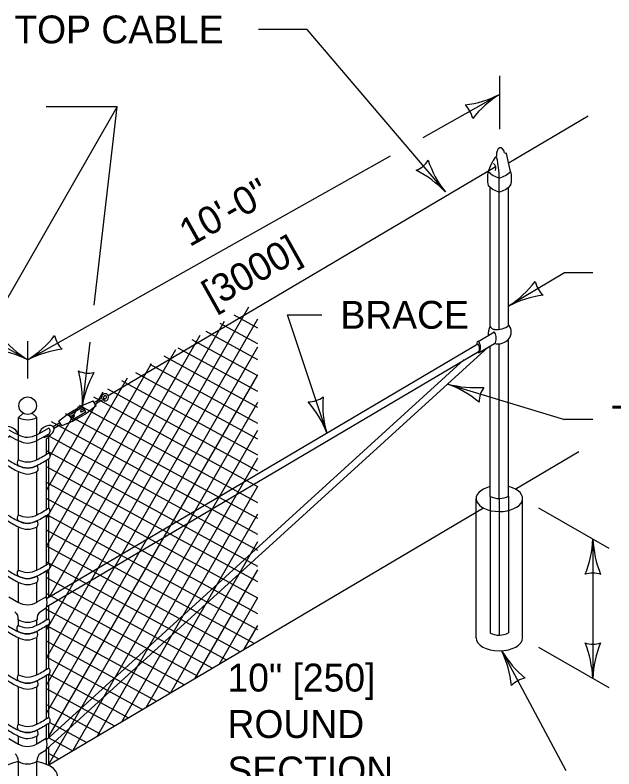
# Model space of a CAD drawing. Extents: x 49973.1 to 50021, y 49987.6 to 50015.4.
# Drawn here: x 50001.832 to 50003.121, y 49994.622 to 49996.245 of the extents above; entities that cross this region are included whole.
import ezdxf

# ---------------------------------------------------------------- set-up
doc = ezdxf.new("R2010")
doc.units = 0
for name, color, linetype in [('Level 1', 7, 'Continuous'), ('Level 2', 7, 'Continuous'), ('Level 3', 7, 'Continuous'), ('Level 4', 7, 'Continuous')]:
    doc.layers.add(name, color=color, linetype=linetype)

msp = doc.modelspace()

# ---------------------------------------------------------------- linework, layer by layer
at = {"layer": 'Level 1'}
for p, q in [((50002.8952, 49995.9282), (50003.0652, 49996.0287)), ((50002.8983, 49995.9087), (50002.8899, 49995.9476)), ((50002.0321, 49995.4265), (50002.8649, 49995.9188)), ((50002.8561, 49995.9231), (50002.8502, 49995.9085)), ((50002.8741, 49995.5685), (50002.8741, 49995.8944)), ((50002.8541, 49995.5748), (50002.8541, 49995.8748)), ((50002.8941, 49995.5771), (50002.8941, 49995.8748)), ((50001.8993, 49994.8612), (50002.335, 49995.6173)), ((50002.3546, 49995.5713), (50002.3038, 49995.599)), ((50001.8993, 49994.8022), (50002.3546, 49995.5912)), ((50001.8993, 49994.9216), (50002.2825, 49995.5866)), ((50002.3546, 49995.5371), (50002.2735, 49995.5813)), ((50002.3546, 49995.5029), (50002.2433, 49995.5637)), ((50002.8284, 49995.5426), (50002.8624, 49995.5627)), ((50001.9059, 49994.9928), (50002.2304, 49995.5561)), ((50002.3546, 49995.4688), (50002.2131, 49995.546)), ((50002.8941, 49995.2094), (50002.8941, 49995.5476)), ((50001.8994, 49994.7425), (50002.3546, 49995.5313)), ((50002.8508, 49995.5307), (50001.8997, 49994.6649)), ((50001.8998, 49994.9892), (50002.8279, 49995.5378)), ((50002.831, 49995.519), (50002.8634, 49995.5381)), ((50002.8541, 49995.2089), (50002.8541, 49995.5326)), ((50002.8741, 49995.2044), (50002.8741, 49995.5373)), ((50001.8993, 49995.042), (50002.1781, 49995.5256)), ((50001.9002, 49994.9721), (50002.8307, 49995.522)), ((50002.3546, 49995.4346), (50002.1828, 49995.5283)), ((50002.7987, 49995.5035), (50001.8995, 49994.6851)), ((50002.3546, 49995.4006), (50002.1526, 49995.5107)), ((50001.8993, 49995.1021), (50002.1258, 49995.495)), ((50002.3546, 49995.3662), (50002.1224, 49995.493)), ((50001.8993, 49995.1621), (50002.0736, 49995.4645)), ((50001.9049, 49994.692), (50002.3546, 49995.4708)), ((50002.3546, 49995.332), (50002.0921, 49995.4753)), ((50002.3546, 49995.2975), (50002.0618, 49995.4576)), ((50001.8993, 49995.2222), (50002.0215, 49995.4341)), ((50002.3546, 49995.2635), (50002.0316, 49995.44)), ((50001.9765, 49995.4048), (50002.0003, 49995.415)), ((50002.0068, 49995.4039), (50002.0003, 49995.415)), ((50002.3546, 49995.2293), (50002.0013, 49995.4223)), ((50002.0173, 49995.4199), (50002.0025, 49995.4113)), ((50002.0194, 49995.4162), (50002.0046, 49995.4076)), ((50002.0243, 49995.4196), (50002.0222, 49995.4159)), ((50001.9049, 49994.6321), (50002.3546, 49995.4115)), ((50001.9074, 49995.2965), (50001.9692, 49995.4035)), ((50001.9469, 49995.3875), (50001.9765, 49995.4048)), ((50001.9485, 49995.3847), (50001.9781, 49995.402)), ((50002.3546, 49995.1951), (50001.971, 49995.4046)), ((50001.9846, 49995.3909), (50001.9781, 49995.402)), ((50002.0068, 49995.4039), (50001.9862, 49995.3882)), ((50001.8391, 49995.3792), (50001.8496, 49995.388)), ((50001.8791, 49995.3792), (50001.8686, 49995.388)), ((50001.9263, 49995.3718), (50001.9469, 49995.3875)), ((50002.3546, 49995.1612), (50001.9407, 49995.3869)), ((50001.955, 49995.3737), (50001.9485, 49995.3847)), ((50001.9507, 49995.3811), (50001.9581, 49995.3854)), ((50001.955, 49995.3737), (50001.9846, 49995.3909)), ((50001.9566, 49995.3709), (50001.9862, 49995.3882)), ((50001.9602, 49995.3817), (50001.9581, 49995.3854)), ((50001.9803, 49995.3983), (50001.9729, 49995.394)), ((50001.975, 49995.3903), (50001.9729, 49995.394)), ((50001.9824, 49995.3946), (50001.975, 49995.3903)), ((50001.8391, 49995.2876), (50001.8391, 49995.3792)), ((50001.8791, 49995.2878), (50001.8791, 49995.3792)), ((50002.3546, 49995.1267), (50001.9106, 49995.3694)), ((50001.9137, 49995.3595), (50001.9284, 49995.3681)), ((50001.9327, 49995.3607), (50001.9263, 49995.3718)), ((50001.9566, 49995.3709), (50001.9327, 49995.3607)), ((50001.9528, 49995.3774), (50001.9602, 49995.3817)), ((50001.9047, 49995.3561), (50001.8797, 49995.3417)), ((50001.9159, 49995.3558), (50001.9306, 49995.3644)), ((50001.9571, 49994.6624), (50002.3546, 49995.3517)), ((50001.9035, 49995.3425), (50001.8798, 49995.329)), ((50001.9049, 49995.3361), (50001.8993, 49995.3328)), ((50002.3546, 49995.0928), (50001.9008, 49995.3406)), ((50001.9049, 49995.3022), (50001.9049, 49995.3361)), ((50001.8993, 49995.2986), (50001.8993, 49995.3328)), ((50001.9474, 49995.3057), (50001.9542, 49995.3174)), ((50002.3546, 49995.0583), (50001.8993, 49995.3071)), ((50002.9083, 49995.2246), (50003.0456, 49995.3058)), ((50001.8993, 49995.1797), (50001.8993, 49995.286)), ((50001.9049, 49995.1831), (50001.9049, 49995.29)), ((50002.0095, 49994.6934), (50002.3546, 49995.2917)), ((50002.3546, 49995.0247), (50001.8993, 49995.2729)), ((50001.8391, 49995.1684), (50001.8391, 49995.2625)), ((50001.8791, 49995.1687), (50001.8791, 49995.2621)), ((50002.3546, 49994.9899), (50001.8993, 49995.2388)), ((50002.0624, 49994.7247), (50002.3546, 49995.2312)), ((50002.3546, 49994.9562), (50001.8993, 49995.2047)), ((50002.8241, 49994.9044), (50002.8241, 49995.2044)), ((50002.9241, 49994.9044), (50002.9241, 49995.2044)), ((50001.903, 49994.6304), (50002.84, 49995.1843)), ((50002.1144, 49994.7547), (50002.3546, 49995.1714)), ((50001.8993, 49995.0608), (50001.8993, 49995.167)), ((50002.3546, 49994.9218), (50001.902, 49995.1689)), ((50001.9049, 49995.0639), (50001.9049, 49995.1711)), ((50001.8391, 49995.0494), (50001.8391, 49995.1432)), ((50001.8791, 49995.0499), (50001.8791, 49995.1431)), ((50002.3463, 49994.8925), (50001.8993, 49995.1363)), ((50002.1672, 49994.7864), (50002.3546, 49995.1115)), ((50002.3161, 49994.8746), (50001.8991, 49995.1022)), ((50002.2861, 49994.8569), (50001.8987, 49995.0682)), ((50001.8993, 49994.991), (50001.8993, 49995.0482)), ((50001.9049, 49994.9922), (50001.9049, 49995.0523)), ((50002.2192, 49994.8163), (50002.3546, 49995.0512)), ((50002.256, 49994.8391), (50001.8986, 49995.0342)), ((50001.8391, 49994.9808), (50001.8391, 49995.0243)), ((50001.8791, 49994.9811), (50001.8791, 49995.0239)), ((50002.226, 49994.8214), (50001.9, 49994.9993)), ((50001.8189, 49994.9926), (50001.8391, 49994.9808)), ((50001.8987, 49994.9926), (50001.879, 49994.981)), ((50002.2714, 49994.8468), (50002.3546, 49994.9911)), ((50001.899, 49994.968), (50001.8864, 49994.9606)), ((50001.8993, 49994.9424), (50001.8993, 49994.9689)), ((50002.1957, 49994.8034), (50001.8993, 49994.9654)), ((50001.9049, 49994.944), (50001.9049, 49994.9748)), ((50001.8391, 49994.9301), (50001.8391, 49994.9432)), ((50001.8791, 49994.9311), (50001.8791, 49994.9434)), ((50001.8993, 49994.8354), (50001.8993, 49994.9293)), ((50002.1668, 49994.7853), (50001.9007, 49994.9305)), ((50001.9049, 49994.8389), (50001.9049, 49994.9339)), ((50002.3252, 49994.88), (50002.3546, 49994.931)), ((50001.8391, 49994.8243), (50001.8391, 49994.9049)), ((50001.8791, 49994.8247), (50001.8791, 49994.9053)), ((50002.1368, 49994.7675), (50001.8994, 49994.8971)), ((50002.1067, 49994.7497), (50001.8994, 49994.8628)), ((50001.8993, 49994.7291), (50001.8993, 49994.8229)), ((50002.0757, 49994.7325), (50001.9041, 49994.826)), ((50001.9049, 49994.7326), (50001.9049, 49994.8266)), ((50001.8391, 49994.7181), (50001.8391, 49994.7992)), ((50001.8791, 49994.7182), (50001.8791, 49994.7989)), ((50002.0456, 49994.7147), (50001.8995, 49994.7945)), ((50002.0155, 49994.6969), (50001.8993, 49994.7603)), ((50001.9049, 49994.69), (50001.9049, 49994.7204)), ((50001.9854, 49994.6792), (50001.9063, 49994.7223)), ((50001.8993, 49994.6858), (50001.8993, 49994.7166)), ((50001.8189, 49994.6874), (50001.8391, 49994.6756)), ((50001.8391, 49994.6755), (50001.8391, 49994.6929)), ((50001.8987, 49994.6874), (50001.879, 49994.6758)), ((50001.8791, 49994.6759), (50001.8791, 49994.6926)), ((50001.9553, 49994.6613), (50001.9042, 49994.6893)), ((50001.9049, 49994.6322), (50001.9049, 49994.6695)), ((50001.899, 49994.6628), (50001.8867, 49994.6555)), ((50001.8993, 49994.6327), (50001.8993, 49994.6637)), ((50001.9253, 49994.6436), (50001.9052, 49994.6545)), ((50001.8391, 49994.6044), (50001.8391, 49994.639)), ((50001.8791, 49994.6044), (50001.8791, 49994.6392))]:
    msp.add_line(p, q, dxfattribs=at)
msp.add_circle((50001.8591, 49995.4043), 0.0188, dxfattribs=at)
for centre, radius, start, end in [((50002.8688, 49995.9311), 0.00892, 101.7957, 120.997), ((50002.8868, 49995.9511), 0.00296, 237.4787, 300.0955), ((50002.8969, 49995.962), 0.016, 237.5014, 244.0751), ((50002.8546, 49995.9157), 0.0121, 334.8948, 54.9962), ((50002.9117, 49995.8935), 0.0633, 166.2925, 193.7131), ((50002.8862, 49995.9422), 0.0492, 223.0894, 255.8294), ((50002.8607, 49995.9448), 0.0521, 284.9196, 316.2234), ((50002.851, 49995.8937), 0.0496, 342.4177, 17.5896), ((50002.8862, 49995.9122), 0.0492, 223.0922, 255.8294), ((50002.8607, 49995.9148), 0.0521, 284.9189, 316.2234), ((50002.8698, 49995.6059), 0.0377, 260.9359, 311.2879), ((50002.8761, 49995.563), 0.0237, 320.3364, 38.1248), ((50002.8818, 49995.5594), 0.0317, 150.1806, 187.0158), ((50002.8638, 49995.5789), 0.0102, 201.7798, 270.84), ((50002.8709, 49995.5681), 0.0309, 255.9694, 319.2134), ((50002.8385, 49995.5374), 0.0127, 160.71, 183.758), ((50002.817, 49995.5277), 0.0149, 337.4474, 42.724), ((50002.834, 49995.5219), 0.00599, 192.716, 219.6559), ((50002.0162, 49995.4218), 0.00214, 300.262, 3.8742), ((50002.0258, 49995.4224), 0.00749, 241.197, 183.8742), ((50002.0162, 49995.4218), 0.00642, 300.262, 3.8742), ((50002.0258, 49995.4224), 0.00321, 240.5277, 183.8742), ((50001.8591, 49995.415), 0.041, 240.8333, 299.1667), ((50001.8987, 49995.3498), 0.00871, 303.6425, 46.3366), ((50001.8987, 49995.2961), 0.00871, 312.91, 46.3619), ((50001.8469, 49995.2814), 0.0105, 142.1576, 216.9265), ((50001.8714, 49995.2687), 0.0105, 323.0735, 37.8424), ((50002.8737, 49995.249), 0.0445, 244.0215, 297.414), ((50001.8986, 49995.1771), 0.00871, 312.91, 46.3366), ((50001.8468, 49995.1624), 0.0105, 142.1576, 216.9265), ((50001.8713, 49995.1497), 0.0105, 323.0735, 37.8424), ((50001.8985, 49995.0581), 0.00871, 312.91, 46.3366), ((50001.8467, 49995.0434), 0.0105, 142.1576, 216.9265), ((50001.8712, 49995.0307), 0.0105, 323.0735, 37.8424), ((50001.8588, 49995.0168), 0.041, 239.6098, 300.3902), ((50001.8665, 49994.9799), 0.0346, 339.9145, 21.52), ((50001.821, 49994.9457), 0.0181, 352.1171, 54.7359), ((50001.8972, 49994.9459), 0.0181, 125.2641, 187.8829), ((50001.8978, 49994.939), 0.00871, 312.91, 46.3366), ((50001.846, 49994.9243), 0.0105, 142.1576, 216.9265), ((50001.859, 49994.9791), 0.041, 240.8333, 299.1667), ((50001.8705, 49994.9116), 0.0105, 323.0735, 37.8424), ((50001.8987, 49994.8329), 0.00871, 312.91, 46.3366), ((50001.8469, 49994.8182), 0.0105, 142.1576, 216.9265), ((50001.8714, 49994.8055), 0.0105, 323.0735, 37.8424), ((50001.8469, 49994.7119), 0.0105, 142.1576, 216.9265), ((50001.8987, 49994.7266), 0.00871, 312.91, 46.3366), ((50001.8714, 49994.6992), 0.0105, 323.0735, 37.8424), ((50001.8665, 49994.6747), 0.0346, 339.9145, 21.52), ((50001.8588, 49994.7116), 0.041, 239.6098, 299.4812), ((50001.821, 49994.6405), 0.0181, 355.0723, 52.7018), ((50001.8972, 49994.6407), 0.0181, 125.2641, 184.9277), ((50001.859, 49994.6739), 0.041, 240.993, 299.1667)]:
    msp.add_arc(centre, radius, start, end, dxfattribs=at)
for centre, major_axis, ratio, start_param, end_param in [((50002.8768, 49995.9422), (-0.0001, 0.0176), 0.514964, 5.08229, 7.879337), ((50002.8629, 49995.5504), (-0.0005, 0.0123), 0.386165, 3.161585, 6.68335), ((50002.8288, 49995.5303), (-0.0005, 0.0123), 0.386165, 3.161585, 6.68335), ((50001.8225, 49995.3465), (-0.015, 0.009), 0.610393, 3.559041, 7.997344), ((50001.9, 49995.349), (0.015, 0.009), 0.610393, 4.569027, 9.084095), ((50001.9, 49995.349), (0.015, 0.009), 0.610393, 3.972008, 4.569027), ((50002.8741, 49995.2044), (0.05, 0), 0.560136, 1.982076, 7.431596), ((50002.8741, 49994.9044), (0.05, 0), 0.560136, 3.141593, 6.283185), ((50001.8591, 49994.6044), (0.065, 0), 0.543263, 1.883563, 7.541224)]:
    msp.add_ellipse(centre, major_axis=major_axis, ratio=ratio, start_param=start_param, end_param=end_param, dxfattribs=at)
for points in [[(50002.8741, 49995.8944), (50002.8646, 49995.9382), (50002.8561, 49995.9231)], [(50002.8677, 49995.9417), (50002.8675, 49995.9404), (50002.867, 49995.9398)], [(50001.8188, 49995.3525), (50001.8391, 49995.3417), (50001.8591, 49995.3364), (50001.8797, 49995.3417)], [(50001.819, 49995.3398), (50001.8392, 49995.329), (50001.8592, 49995.3237), (50001.8798, 49995.329)], [(50001.9047, 49995.3024), (50001.8792, 49995.2878), (50001.8592, 49995.2825), (50001.8386, 49995.2878)], [(50001.8136, 49995.2897), (50001.8391, 49995.2751), (50001.8591, 49995.2698), (50001.8797, 49995.2751)], [(50001.9046, 49995.2897), (50001.8791, 49995.2751), (50001.8591, 49995.2698), (50001.8385, 49995.2751)], [(50001.8137, 49995.277), (50001.8392, 49995.2624), (50001.8592, 49995.2571), (50001.8798, 49995.2624)], [(50001.9046, 49995.1834), (50001.8791, 49995.1688), (50001.8591, 49995.1635), (50001.8385, 49995.1688)], [(50001.8135, 49995.1707), (50001.839, 49995.1561), (50001.859, 49995.1508), (50001.8796, 49995.1561)], [(50001.8136, 49995.158), (50001.8391, 49995.1434), (50001.8591, 49995.1381), (50001.8797, 49995.1434)], [(50001.9045, 49995.1707), (50001.879, 49995.1561), (50001.859, 49995.1508), (50001.8384, 49995.1561)], [(50001.9045, 49995.0644), (50001.879, 49995.0498), (50001.859, 49995.0445), (50001.8384, 49995.0498)], [(50001.8134, 49995.0517), (50001.8389, 49995.0371), (50001.8589, 49995.0318), (50001.8795, 49995.0371)], [(50001.9044, 49995.0517), (50001.8789, 49995.0371), (50001.8589, 49995.0318), (50001.8383, 49995.0371)], [(50001.8135, 49995.039), (50001.839, 49995.0244), (50001.859, 49995.0191), (50001.8796, 49995.0244)], [(50001.9038, 49994.9453), (50001.8783, 49994.9307), (50001.8583, 49994.9254), (50001.8377, 49994.9307)], [(50001.8127, 49994.9326), (50001.8382, 49994.918), (50001.8582, 49994.9127), (50001.8788, 49994.918)], [(50001.9037, 49994.9326), (50001.8782, 49994.918), (50001.8582, 49994.9127), (50001.8376, 49994.918)], [(50001.8128, 49994.9199), (50001.8383, 49994.9053), (50001.8583, 49994.9), (50001.8789, 49994.9053)], [(50001.9047, 49994.8392), (50001.8792, 49994.8246), (50001.8592, 49994.8193), (50001.8386, 49994.8246)], [(50001.8136, 49994.8265), (50001.8391, 49994.8119), (50001.8591, 49994.8066), (50001.8797, 49994.8119)], [(50001.9046, 49994.8265), (50001.8791, 49994.8119), (50001.8591, 49994.8066), (50001.8385, 49994.8119)], [(50001.8137, 49994.8138), (50001.8392, 49994.7992), (50001.8592, 49994.7939), (50001.8798, 49994.7992)], [(50001.8136, 49994.7202), (50001.8391, 49994.7056), (50001.8591, 49994.7003), (50001.8797, 49994.7056)], [(50001.9046, 49994.7202), (50001.8791, 49994.7056), (50001.8591, 49994.7003), (50001.8385, 49994.7056)], [(50001.9047, 49994.7329), (50001.8792, 49994.7183), (50001.8592, 49994.713), (50001.8386, 49994.7183)], [(50001.8137, 49994.7075), (50001.8392, 49994.6929), (50001.8592, 49994.6876), (50001.8798, 49994.6929)]]:
    msp.add_spline(points, degree=3, dxfattribs=at)
at = {"layer": 'Level 3'}
for p, q in [((50002.4606, 49996.2144), (50002.3559, 49996.2144)), ((50002.758, 49995.8644), (50002.4606, 49996.2144)), ((50002.8749, 49995.9995), (50002.8749, 49996.1146)), ((50002.7099, 49995.9817), (50002.8747, 49996.0745)), ((50001.7886, 49995.5889), (50002.0519, 49996.0481)), ((50002.0519, 49996.0481), (50001.8988, 49996.0481)), ((50002.002, 49995.6206), (50002.0519, 49996.0481)), ((50002.0322, 49995.6005), (50002.6401, 49995.9425)), ((50003.0142, 49995.6902), (50002.8941, 49995.6185)), ((50003.0754, 49995.6902), (50003.0142, 49995.6902)), ((50001.8591, 49995.5031), (50002.0322, 49995.6005)), ((50002.5027, 49995.3456), (50002.4186, 49995.5999)), ((50002.4186, 49995.5999), (50002.4922, 49995.5999)), ((50001.7518, 49995.5638), (50001.8591, 49995.5031)), ((50001.8591, 49995.4631), (50001.8591, 49995.5431)), ((50001.9927, 49995.5411), (50001.9764, 49995.4017)), ((50002.7632, 49995.4509), (50003.0142, 49995.3744)), ((50003.0754, 49995.3744), (50003.0142, 49995.3744)), ((50002.9588, 49995.1845), (50003.11, 49995.0973)), ((50003.0754, 49995.1173), (50003.0754, 49994.8173)), ((50002.9588, 49994.8845), (50003.11, 49994.7973)), ((50002.8792, 49994.8766), (50003.0175, 49994.6188))]:
    msp.add_line(p, q, dxfattribs=at)
for centre, radius, start, end in [((50002.774, 49996.2727), 0.2223, 276.8182, 297.0017), ((50002.999, 49995.8774), 0.233, 122.1895, 141.4393), ((50002.7632, 49996.0118), 0.0548, 11.501, 47.2234), ((50002.6741, 49995.9615), 0.0548, 292.973, 328.6954), ((50002.932, 49996.0028), 0.2223, 198.2902, 218.4737), ((50002.5894, 49995.7036), 0.233, 43.6615, 62.9114), ((50002.7666, 49995.8136), 0.233, 303.1681, 322.418), ((50003.0048, 49995.6833), 0.0548, 192.4796, 228.202), ((50002.9984, 49995.4222), 0.2223, 97.7968, 117.9804), ((50001.9764, 49995.692), 0.2223, 217.9705, 238.154), ((50001.735, 49995.7003), 0.233, 302.1914, 321.4413), ((50001.9708, 49995.566), 0.0548, 191.503, 227.2253), ((50001.7546, 49995.2949), 0.233, 63.3418, 82.5916), ((50001.96, 49995.305), 0.2223, 96.8201, 117.0037), ((50001.9906, 49995.5291), 0.0548, 245.8148, 281.5372), ((50001.7439, 49995.4159), 0.233, 356.5033, 15.7531), ((50002.1962, 49995.3681), 0.2223, 151.132, 171.3155), ((50002.6869, 49995.2421), 0.2223, 49.7405, 69.924), ((50002.8231, 49995.6761), 0.233, 255.1118, 274.3617), ((50002.8853, 49995.4119), 0.0548, 144.4233, 180.1457), ((50002.4625, 49995.4674), 0.0548, 270.449, 306.1713), ((50002.7165, 49995.4067), 0.2223, 175.7662, 195.9497), ((50002.2854, 49995.2616), 0.233, 21.1375, 40.3873), ((50002.8533, 49995.1264), 0.2223, 337.456, 357.6395), ((50003.3081, 49995.1287), 0.233, 182.8273, 202.0772), ((50003.0754, 49994.989), 0.0548, 72.1388, 107.8612), ((50003.0754, 49994.9455), 0.0548, 252.1388, 287.8612), ((50002.8427, 49994.8058), 0.233, 2.8273, 22.0772), ((50003.2975, 49994.8081), 0.2223, 157.456, 177.6395), ((50002.6791, 49994.7796), 0.2223, 5.6616, 25.8451), ((50003.0788, 49994.9967), 0.233, 211.0329, 230.2828), ((50002.9398, 49994.7636), 0.0548, 100.3444, 136.0668)]:
    msp.add_arc(centre, radius, start, end, dxfattribs=at)
at = {"layer": 'Level 4'}
for p, q in [((50002.8541, 49995.2089), (50002.8541, 49994.9146)), ((50002.8741, 49995.2044), (50002.8741, 49994.91)), ((50002.8941, 49995.2094), (50002.8941, 49994.9151))]:
    msp.add_line(p, q, dxfattribs=at)
msp.add_arc((50002.8736, 49994.9547), 0.0445, 244.0215, 297.414, dxfattribs=at)

# ---------------------------------------------------------------- texts
at = {"layer": 'Level 2'}
for s, p in [('TOP CABLE', (50001.8304, 49996.1844)), ('BRACE', (50002.5322, 49995.5699)), ('TRUSS ROD', (50003.1154, 49995.3444)), ('10" [250]', (50002.2891, 49994.7888)), ('ROUND', (50002.2891, 49994.6888)), ('SECTION', (50002.2891, 49994.5888))]:
    msp.add_text(s, height=0.06, dxfattribs=at).set_placement(p)
for s, p in [('10\'-0"', (50002.2074, 49995.7452)), ('[3000]', (50002.2569, 49995.6124))]:
    msp.add_text(s, height=0.06, rotation=29.2705, dxfattribs=at).set_placement(p)

doc.saveas('drawing.dxf')
